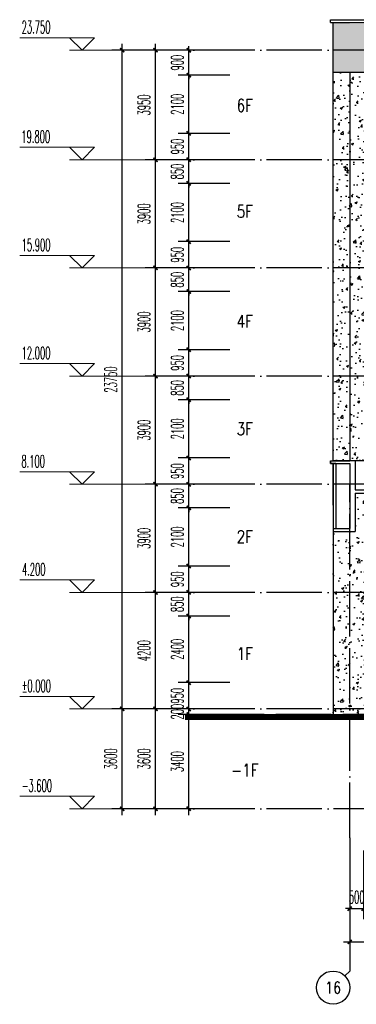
# Model space of a CAD drawing. Extents: x 1779708 to 7299578, y -1121471 to 88434.
# Tile 616 of 656: x 5652935 to 5665084, y -960332 to -924832. Entities that reach past the tile are written whole.
import ezdxf
from ezdxf.enums import TextEntityAlignment as Align

# ---------------------------------------------------------------- set-up
doc = ezdxf.new("R2010")
doc.units = 0
doc.header["$LTSCALE"] = 1000
doc.header["$MEASUREMENT"] = 0
doc.linetypes.add('DOTE', pattern=[2.42, 2, -0.2, 0.02, -0.2])
doc.layers.get('0').update_dxf_attribs({"linetype": 'CONTINUOUS'})
doc.layers.get('Defpoints').update_dxf_attribs({"linetype": 'CONTINUOUS'})
for name, color, linetype in [('AXIS', 3, 'CONTINUOUS'), ('AXIS_TEXT', 7, 'CONTINUOUS'), ('DOTE', 1, 'DOTE'), ('PUB_DIM', 3, 'CONTINUOUS'), ('PUB_TEXT', 7, 'CONTINUOUS'), ('WALL', 255, 'CONTINUOUS'), ('可见线', 6, 'CONTINUOUS'), ('立面中线', 140, 'CONTINUOUS'), ('立面填充图例白', 7, 'CONTINUOUS'), ('立面粗线', 30, 'CONTINUOUS')]:
    doc.layers.add(name, color=color, linetype=linetype)
doc.layers.add('DIM_ELEV', color=3, linetype='CONTINUOUS', lineweight=13)
doc.styles.add('_TCH_AXIS', font='COMPLEX', dxfattribs={"bigfont": 'GBCBIG'})
doc.styles.add('_TCH_DIM', font='SIMPLEX.shx', dxfattribs={"width": 0.7, "bigfont": 'GBCBIG.shx'})
doc.styles.add('_TCH_DIM_T3', font='SIMPLEX.shx', dxfattribs={"width": 0.494118, "bigfont": 'GBCBIG.shx'})
doc.styles.add('dim_font', font='SIMPLEX.shx', dxfattribs={"width": 0.8})
doc.dimstyles.new('_TCH_ARCH&&150', dxfattribs={"dimtxt": 446.25, "dimasz": 150, "dimexe": 375, "dimexo": 450, "dimgap": 189.375, "dimtad": 1, "dimdec": 0, "dimzin": 0, "dimdsep": 46, "dimtxsty": '_TCH_DIM_T3', "dimblk": 'ARCHTICK', "dimcen": 0.09, "dimdle": 225, "dimclrt": 7, "dimazin": 2, "dimtfac": 1, "dimtdec": 0, "dimtix": 1, "dimtmove": 2, "dimatfit": 3, "dimfxl": 250, "dimtolj": 1, "dimtzin": 0, "dimarcsym": 0})
pattern_1 = [(50, (0, -3328.6), (819.83101, -71.725885), [85.725, -942.975]), (355, (0, -3328.6), (-158.59272, 859.75489), [68.58, -754.38]), (100.451, (68.3, -3334.6), (661.24126, 788.0251), [72.855, -801.405]), (46.1842, (0, -3100), (1219.85568, -189.19048), [128.5875, -1414.4625]), (96.6356, (101.7, -3115.8), (1068.31906, 1113.415), [109.2825, -1202.1075]), (351.184, (0, -3100), (1068.32073, 1113.41303), [102.87, -1131.57]), (21, (114.3, -3157.15), (682.26696, -460.19483), [85.725, -942.975]), (326, (114.3, -3157.15), (278.10913, 828.84585), [68.58, -754.38]), (71.4514, (171.16, -3195.5), (960.37421, 368.65286), [72.855, -801.405]), (37.5, (0, -3328.6), (13.898715, 380.497675), [0, -745.236, 0, -765.81, 0, -757.2375]), (7.5, (0, -3328.6), (300.68848, 450.812587), [0, -436.626, 0, -728.091, 0, -288.6075]), (327.5, (-254.9, -3328.6), (610.157678, -25.779348), [0, -285.75, 0, -891.54, 0, -1183.005]), (317.5, (-369.2, -3328.6), (666.581316, 114.41921), [0, -371.475, 0, -592.074, 0, -840.105])]

# ---------------------------------------------------------------- blocks, each defined once
blk = doc.blocks.new('_ArchTick')
at = {"color": 0, "linetype": 'ByBlock', "const_width": 0.4}
blk.add_lwpolyline([(-0.5, -0.5), (0.5, 0.5)], dxfattribs=at)
blk = doc.blocks.new('*D259')
at = {"layer": 'Defpoints', "color": 0, "transparency": 16777216}
for p in [(5656635, -949682), (5658568, -949682), (5658568, -953282)]:
    blk.add_point(p, dxfattribs=at)
at = {"layer": 'PUB_DIM', "color": 0, "lineweight": -2, "transparency": 16777216}
for p, q in [((5656635, -953507), (5656635, -949457)), ((5658118, -949682), (5656260, -949682)), ((5658118, -953282), (5656260, -953282))]:
    blk.add_line(p, q, dxfattribs=at)
at = {"layer": 'PUB_DIM', "color": 0, "lineweight": -2, "transparency": 16777216, "xscale": 150, "yscale": 150, "zscale": 150}
for p, rotation in [((5656635, -949682), 90), ((5656635, -953282), 270)]:
    blk.add_blockref('_ArchTick', p, dxfattribs=dict(at, rotation=rotation))
at = {"layer": 'PUB_DIM', "color": 7, "transparency": 16777216, "insert": (5656222, -951482), "char_height": 446.2, "attachment_point": 5, "rotation": 90, "style": '_TCH_DIM_T3'}
blk.add_mtext('\\A1;3600', dxfattribs=at)
blk = doc.blocks.new('*D260')
at = {"layer": 'Defpoints', "color": 0, "transparency": 16777216}
for p in [(5656635, -925932), (5658568, -925932), (5658568, -949682)]:
    blk.add_point(p, dxfattribs=at)
at = {"layer": 'PUB_DIM', "color": 0, "lineweight": -2, "transparency": 16777216}
for p, q in [((5656635, -949907), (5656635, -925707)), ((5658118, -925932), (5656260, -925932)), ((5658118, -949682), (5656260, -949682))]:
    blk.add_line(p, q, dxfattribs=at)
at = {"layer": 'PUB_DIM', "color": 0, "lineweight": -2, "transparency": 16777216, "xscale": 150, "yscale": 150, "zscale": 150}
for p, rotation in [((5656635, -925932), 90), ((5656635, -949682), 270)]:
    blk.add_blockref('_ArchTick', p, dxfattribs=dict(at, rotation=rotation))
at = {"layer": 'PUB_DIM', "color": 7, "transparency": 16777216, "insert": (5656222, -937807), "char_height": 446.2, "attachment_point": 5, "rotation": 90, "style": '_TCH_DIM_T3'}
blk.add_mtext('\\A1;23750', dxfattribs=at)
blk = doc.blocks.new('*D261')
at = {"layer": 'Defpoints', "color": 0, "transparency": 16777216}
for p in [(5657835, -949682), (5659768, -949682), (5659768, -953282)]:
    blk.add_point(p, dxfattribs=at)
at = {"layer": 'PUB_DIM', "color": 0, "lineweight": -2, "transparency": 16777216}
for p, q in [((5657835, -953507), (5657835, -949457)), ((5659318, -949682), (5657460, -949682)), ((5659318, -953282), (5657460, -953282))]:
    blk.add_line(p, q, dxfattribs=at)
at = {"layer": 'PUB_DIM', "color": 0, "lineweight": -2, "transparency": 16777216, "xscale": 150, "yscale": 150, "zscale": 150}
for p, rotation in [((5657835, -949682), 90), ((5657835, -953282), 270)]:
    blk.add_blockref('_ArchTick', p, dxfattribs=dict(at, rotation=rotation))
at = {"layer": 'PUB_DIM', "color": 7, "transparency": 16777216, "insert": (5657422, -951482), "char_height": 446.2, "attachment_point": 5, "rotation": 90, "style": '_TCH_DIM_T3'}
blk.add_mtext('\\A1;3600', dxfattribs=at)
blk = doc.blocks.new('*D262')
at = {"layer": 'Defpoints', "color": 0, "transparency": 16777216}
for p in [(5657835, -945482), (5659768, -945482), (5659768, -949682)]:
    blk.add_point(p, dxfattribs=at)
at = {"layer": 'PUB_DIM', "color": 0, "lineweight": -2, "transparency": 16777216}
for p, q in [((5657835, -949907), (5657835, -945257)), ((5659318, -945482), (5657460, -945482)), ((5659318, -949682), (5657460, -949682))]:
    blk.add_line(p, q, dxfattribs=at)
at = {"layer": 'PUB_DIM', "color": 0, "lineweight": -2, "transparency": 16777216, "xscale": 150, "yscale": 150, "zscale": 150}
for p, rotation in [((5657835, -945482), 90), ((5657835, -949682), 270)]:
    blk.add_blockref('_ArchTick', p, dxfattribs=dict(at, rotation=rotation))
at = {"layer": 'PUB_DIM', "color": 7, "transparency": 16777216, "insert": (5657422, -947582), "char_height": 446.2, "attachment_point": 5, "rotation": 90, "style": '_TCH_DIM_T3'}
blk.add_mtext('\\A1;4200', dxfattribs=at)
blk = doc.blocks.new('*D263')
at = {"layer": 'Defpoints', "color": 0, "transparency": 16777216}
for p in [(5657835, -941582), (5659768, -941582), (5659768, -945482)]:
    blk.add_point(p, dxfattribs=at)
at = {"layer": 'PUB_DIM', "color": 0, "lineweight": -2, "transparency": 16777216}
for p, q in [((5657835, -945707), (5657835, -941357)), ((5659318, -941582), (5657460, -941582)), ((5659318, -945482), (5657460, -945482))]:
    blk.add_line(p, q, dxfattribs=at)
at = {"layer": 'PUB_DIM', "color": 0, "lineweight": -2, "transparency": 16777216, "xscale": 150, "yscale": 150, "zscale": 150}
for p, rotation in [((5657835, -941582), 90), ((5657835, -945482), 270)]:
    blk.add_blockref('_ArchTick', p, dxfattribs=dict(at, rotation=rotation))
at = {"layer": 'PUB_DIM', "color": 7, "transparency": 16777216, "insert": (5657422, -943532), "char_height": 446.2, "attachment_point": 5, "rotation": 90, "style": '_TCH_DIM_T3'}
blk.add_mtext('\\A1;3900', dxfattribs=at)
blk = doc.blocks.new('*D264')
at = {"layer": 'Defpoints', "color": 0, "transparency": 16777216}
for p in [(5657835, -937682), (5659768, -937682), (5659768, -941582)]:
    blk.add_point(p, dxfattribs=at)
at = {"layer": 'PUB_DIM', "color": 0, "lineweight": -2, "transparency": 16777216}
for p, q in [((5657835, -941807), (5657835, -937457)), ((5659318, -937682), (5657460, -937682)), ((5659318, -941582), (5657460, -941582))]:
    blk.add_line(p, q, dxfattribs=at)
at = {"layer": 'PUB_DIM', "color": 0, "lineweight": -2, "transparency": 16777216, "xscale": 150, "yscale": 150, "zscale": 150}
for p, rotation in [((5657835, -937682), 90), ((5657835, -941582), 270)]:
    blk.add_blockref('_ArchTick', p, dxfattribs=dict(at, rotation=rotation))
at = {"layer": 'PUB_DIM', "color": 7, "transparency": 16777216, "insert": (5657422, -939632), "char_height": 446.2, "attachment_point": 5, "rotation": 90, "style": '_TCH_DIM_T3'}
blk.add_mtext('\\A1;3900', dxfattribs=at)
blk = doc.blocks.new('*D265')
at = {"layer": 'Defpoints', "color": 0, "transparency": 16777216}
for p in [(5657835, -933782), (5659768, -933782), (5659768, -937682)]:
    blk.add_point(p, dxfattribs=at)
at = {"layer": 'PUB_DIM', "color": 0, "lineweight": -2, "transparency": 16777216}
for p, q in [((5657835, -937907), (5657835, -933557)), ((5659318, -933782), (5657460, -933782)), ((5659318, -937682), (5657460, -937682))]:
    blk.add_line(p, q, dxfattribs=at)
at = {"layer": 'PUB_DIM', "color": 0, "lineweight": -2, "transparency": 16777216, "xscale": 150, "yscale": 150, "zscale": 150}
for p, rotation in [((5657835, -933782), 90), ((5657835, -937682), 270)]:
    blk.add_blockref('_ArchTick', p, dxfattribs=dict(at, rotation=rotation))
at = {"layer": 'PUB_DIM', "color": 7, "transparency": 16777216, "insert": (5657422, -935732), "char_height": 446.2, "attachment_point": 5, "rotation": 90, "style": '_TCH_DIM_T3'}
blk.add_mtext('\\A1;3900', dxfattribs=at)
blk = doc.blocks.new('*D266')
at = {"layer": 'Defpoints', "color": 0, "transparency": 16777216}
for p in [(5657835, -929882), (5659768, -929882), (5659768, -933782)]:
    blk.add_point(p, dxfattribs=at)
at = {"layer": 'PUB_DIM', "color": 0, "lineweight": -2, "transparency": 16777216}
for p, q in [((5657835, -934007), (5657835, -929657)), ((5659318, -929882), (5657460, -929882)), ((5659318, -933782), (5657460, -933782))]:
    blk.add_line(p, q, dxfattribs=at)
at = {"layer": 'PUB_DIM', "color": 0, "lineweight": -2, "transparency": 16777216, "xscale": 150, "yscale": 150, "zscale": 150}
for p, rotation in [((5657835, -929882), 90), ((5657835, -933782), 270)]:
    blk.add_blockref('_ArchTick', p, dxfattribs=dict(at, rotation=rotation))
at = {"layer": 'PUB_DIM', "color": 7, "transparency": 16777216, "insert": (5657422, -931832), "char_height": 446.2, "attachment_point": 5, "rotation": 90, "style": '_TCH_DIM_T3'}
blk.add_mtext('\\A1;3900', dxfattribs=at)
blk = doc.blocks.new('*D267')
at = {"layer": 'Defpoints', "color": 0, "transparency": 16777216}
for p in [(5657835, -925932), (5659768, -925932), (5659768, -929882)]:
    blk.add_point(p, dxfattribs=at)
at = {"layer": 'PUB_DIM', "color": 0, "lineweight": -2, "transparency": 16777216}
for p, q in [((5657835, -930107), (5657835, -925707)), ((5659318, -925932), (5657460, -925932)), ((5659318, -929882), (5657460, -929882))]:
    blk.add_line(p, q, dxfattribs=at)
at = {"layer": 'PUB_DIM', "color": 0, "lineweight": -2, "transparency": 16777216, "xscale": 150, "yscale": 150, "zscale": 150}
for p, rotation in [((5657835, -925932), 90), ((5657835, -929882), 270)]:
    blk.add_blockref('_ArchTick', p, dxfattribs=dict(at, rotation=rotation))
at = {"layer": 'PUB_DIM', "color": 7, "transparency": 16777216, "insert": (5657422, -927907), "char_height": 446.2, "attachment_point": 5, "rotation": 90, "style": '_TCH_DIM_T3'}
blk.add_mtext('\\A1;3950', dxfattribs=at)
blk = doc.blocks.new('*D268')
at = {"layer": 'AXIS', "color": 0, "lineweight": -2, "transparency": 16777216}
for p, q in [((5664846, -954782), (5664846, -958457)), ((5740446, -954782), (5740446, -958457)), ((5664621, -958082), (5740671, -958082))]:
    blk.add_line(p, q, dxfattribs=at)
at = {"layer": 'Defpoints', "color": 0, "transparency": 16777216}
for p in [(5664846, -954332), (5740446, -954332), (5740446, -958082)]:
    blk.add_point(p, dxfattribs=at)
at = {"layer": 'AXIS', "color": 0, "lineweight": -2, "transparency": 16777216, "xscale": 150, "yscale": 150, "zscale": 150, "rotation": 180}
blk.add_blockref('_ArchTick', (5664846, -958082), dxfattribs=at)
at = {"layer": 'AXIS', "color": 0, "lineweight": -2, "transparency": 16777216, "xscale": 150, "yscale": 150, "zscale": 150}
blk.add_blockref('_ArchTick', (5740446, -958082), dxfattribs=at)
at = {"layer": 'AXIS', "color": 7, "transparency": 16777216, "insert": (5702646, -957669), "char_height": 446.2, "attachment_point": 5, "style": '_TCH_DIM_T3'}
blk.add_mtext('\\A1;75600', dxfattribs=at)
blk = doc.blocks.new('*D276')
at = {"layer": 'AXIS', "color": 0, "lineweight": -2, "transparency": 16777216}
for p, q in [((5664846, -954782), (5664846, -957257)), ((5665346, -954782), (5665346, -957257)), ((5664846, -956882), (5664696, -956882)), ((5664846, -956882), (5665346, -956882)), ((5665346, -956882), (5665496, -956882))]:
    blk.add_line(p, q, dxfattribs=at)
at = {"layer": 'Defpoints', "color": 0, "transparency": 16777216}
for p in [(5664846, -954332), (5665346, -954332), (5665346, -956882)]:
    blk.add_point(p, dxfattribs=at)
at = {"layer": 'AXIS', "color": 0, "lineweight": -2, "transparency": 16777216, "xscale": 150, "yscale": 150, "zscale": 150}
blk.add_blockref('_ArchTick', (5664846, -956882), dxfattribs=at)
at = {"layer": 'AXIS', "color": 0, "lineweight": -2, "transparency": 16777216, "xscale": 150, "yscale": 150, "zscale": 150, "rotation": 180}
blk.add_blockref('_ArchTick', (5665346, -956882), dxfattribs=at)
at = {"layer": 'AXIS', "color": 7, "transparency": 16777216, "insert": (5665096, -956469), "char_height": 446.2, "attachment_point": 5, "style": '_TCH_DIM_T3'}
blk.add_mtext('\\A1;500', dxfattribs=at)
blk = doc.blocks.new('*D465')
at = {"layer": 'Defpoints', "color": 0, "transparency": 16777216}
for p in [(5659035, -949882), (5660968, -949882), (5660968, -953282)]:
    blk.add_point(p, dxfattribs=at)
at = {"layer": 'PUB_DIM', "color": 0, "lineweight": -2, "transparency": 16777216}
for p, q in [((5660518, -949882), (5658660, -949882)), ((5659035, -953507), (5659035, -949657)), ((5660518, -953282), (5658660, -953282))]:
    blk.add_line(p, q, dxfattribs=at)
at = {"layer": 'PUB_DIM', "color": 0, "lineweight": -2, "transparency": 16777216, "xscale": 150, "yscale": 150, "zscale": 150}
for p, rotation in [((5659035, -949882), 90), ((5659035, -953282), 270)]:
    blk.add_blockref('_ArchTick', p, dxfattribs=dict(at, rotation=rotation))
at = {"layer": 'PUB_DIM', "color": 7, "transparency": 16777216, "insert": (5658622, -951582), "char_height": 446.2, "attachment_point": 5, "rotation": 90, "style": '_TCH_DIM_T3'}
blk.add_mtext('\\A1;3400', dxfattribs=at)
blk = doc.blocks.new('*D466')
at = {"layer": 'Defpoints', "color": 0, "transparency": 16777216}
for p in [(5659035, -949682), (5660968, -949682), (5660968, -949882)]:
    blk.add_point(p, dxfattribs=at)
at = {"layer": 'PUB_DIM', "color": 0, "lineweight": -2, "transparency": 16777216}
for p, q in [((5659035, -949682), (5659035, -949532)), ((5660518, -949682), (5658660, -949682)), ((5660518, -949882), (5658660, -949882)), ((5659035, -949882), (5659035, -949682)), ((5659035, -949882), (5659035, -950032))]:
    blk.add_line(p, q, dxfattribs=at)
at = {"layer": 'PUB_DIM', "color": 0, "lineweight": -2, "transparency": 16777216, "xscale": 150, "yscale": 150, "zscale": 150}
for p, rotation in [((5659035, -949682), 270), ((5659035, -949882), 90)]:
    blk.add_blockref('_ArchTick', p, dxfattribs=dict(at, rotation=rotation))
at = {"layer": 'PUB_DIM', "color": 7, "transparency": 16777216, "insert": (5658622, -949782), "char_height": 446.2, "attachment_point": 5, "rotation": 90, "style": '_TCH_DIM_T3'}
blk.add_mtext('\\A1;200', dxfattribs=at)
blk = doc.blocks.new('*D467')
at = {"layer": 'Defpoints', "color": 0, "transparency": 16777216}
for p in [(5659035, -948732), (5660968, -948732), (5660968, -949682)]:
    blk.add_point(p, dxfattribs=at)
at = {"layer": 'PUB_DIM', "color": 0, "lineweight": -2, "transparency": 16777216}
for p, q in [((5659035, -949907), (5659035, -948507)), ((5660518, -948732), (5658660, -948732)), ((5660518, -949682), (5658660, -949682))]:
    blk.add_line(p, q, dxfattribs=at)
at = {"layer": 'PUB_DIM', "color": 0, "lineweight": -2, "transparency": 16777216, "xscale": 150, "yscale": 150, "zscale": 150}
for p, rotation in [((5659035, -948732), 90), ((5659035, -949682), 270)]:
    blk.add_blockref('_ArchTick', p, dxfattribs=dict(at, rotation=rotation))
at = {"layer": 'PUB_DIM', "color": 7, "transparency": 16777216, "insert": (5658622, -949207), "char_height": 446.2, "attachment_point": 5, "rotation": 90, "style": '_TCH_DIM_T3'}
blk.add_mtext('\\A1;950', dxfattribs=at)
blk = doc.blocks.new('*D468')
at = {"layer": 'Defpoints', "color": 0, "transparency": 16777216}
for p in [(5659035, -946332), (5660968, -946332), (5660968, -948732)]:
    blk.add_point(p, dxfattribs=at)
at = {"layer": 'PUB_DIM', "color": 0, "lineweight": -2, "transparency": 16777216}
for p, q in [((5660518, -946332), (5658660, -946332)), ((5659035, -948957), (5659035, -946107)), ((5660518, -948732), (5658660, -948732))]:
    blk.add_line(p, q, dxfattribs=at)
at = {"layer": 'PUB_DIM', "color": 0, "lineweight": -2, "transparency": 16777216, "xscale": 150, "yscale": 150, "zscale": 150}
for p, rotation in [((5659035, -946332), 90), ((5659035, -948732), 270)]:
    blk.add_blockref('_ArchTick', p, dxfattribs=dict(at, rotation=rotation))
at = {"layer": 'PUB_DIM', "color": 7, "transparency": 16777216, "insert": (5658622, -947532), "char_height": 446.2, "attachment_point": 5, "rotation": 90, "style": '_TCH_DIM_T3'}
blk.add_mtext('\\A1;2400', dxfattribs=at)
blk = doc.blocks.new('*D469')
at = {"layer": 'Defpoints', "color": 0, "transparency": 16777216}
for p in [(5659035, -945482), (5660968, -945482), (5660968, -946332)]:
    blk.add_point(p, dxfattribs=at)
at = {"layer": 'PUB_DIM', "color": 0, "lineweight": -2, "transparency": 16777216}
for p, q in [((5659035, -945482), (5659035, -945332)), ((5660518, -945482), (5658660, -945482)), ((5659035, -946332), (5659035, -945482)), ((5660518, -946332), (5658660, -946332)), ((5659035, -946332), (5659035, -946482))]:
    blk.add_line(p, q, dxfattribs=at)
at = {"layer": 'PUB_DIM', "color": 0, "lineweight": -2, "transparency": 16777216, "xscale": 150, "yscale": 150, "zscale": 150}
for p, rotation in [((5659035, -945482), 270), ((5659035, -946332), 90)]:
    blk.add_blockref('_ArchTick', p, dxfattribs=dict(at, rotation=rotation))
at = {"layer": 'PUB_DIM', "color": 7, "transparency": 16777216, "insert": (5658622, -945907), "char_height": 446.2, "attachment_point": 5, "rotation": 90, "style": '_TCH_DIM_T3'}
blk.add_mtext('\\A1;850', dxfattribs=at)
blk = doc.blocks.new('*D470')
at = {"layer": 'Defpoints', "color": 0, "transparency": 16777216}
for p in [(5659035, -944532), (5660968, -944532), (5660968, -945482)]:
    blk.add_point(p, dxfattribs=at)
at = {"layer": 'PUB_DIM', "color": 0, "lineweight": -2, "transparency": 16777216}
for p, q in [((5660518, -944532), (5658660, -944532)), ((5659035, -945707), (5659035, -944307)), ((5660518, -945482), (5658660, -945482))]:
    blk.add_line(p, q, dxfattribs=at)
at = {"layer": 'PUB_DIM', "color": 0, "lineweight": -2, "transparency": 16777216, "xscale": 150, "yscale": 150, "zscale": 150}
for p, rotation in [((5659035, -944532), 90), ((5659035, -945482), 270)]:
    blk.add_blockref('_ArchTick', p, dxfattribs=dict(at, rotation=rotation))
at = {"layer": 'PUB_DIM', "color": 7, "transparency": 16777216, "insert": (5658622, -945007), "char_height": 446.2, "attachment_point": 5, "rotation": 90, "style": '_TCH_DIM_T3'}
blk.add_mtext('\\A1;950', dxfattribs=at)
blk = doc.blocks.new('*D471')
at = {"layer": 'Defpoints', "color": 0, "transparency": 16777216}
for p in [(5659035, -942432), (5660968, -942432), (5660968, -944532)]:
    blk.add_point(p, dxfattribs=at)
at = {"layer": 'PUB_DIM', "color": 0, "lineweight": -2, "transparency": 16777216}
for p, q in [((5660518, -942432), (5658660, -942432)), ((5659035, -944757), (5659035, -942207)), ((5660518, -944532), (5658660, -944532))]:
    blk.add_line(p, q, dxfattribs=at)
at = {"layer": 'PUB_DIM', "color": 0, "lineweight": -2, "transparency": 16777216, "xscale": 150, "yscale": 150, "zscale": 150}
for p, rotation in [((5659035, -942432), 90), ((5659035, -944532), 270)]:
    blk.add_blockref('_ArchTick', p, dxfattribs=dict(at, rotation=rotation))
at = {"layer": 'PUB_DIM', "color": 7, "transparency": 16777216, "insert": (5658622, -943482), "char_height": 446.2, "attachment_point": 5, "rotation": 90, "style": '_TCH_DIM_T3'}
blk.add_mtext('\\A1;2100', dxfattribs=at)
blk = doc.blocks.new('*D472')
at = {"layer": 'Defpoints', "color": 0, "transparency": 16777216}
for p in [(5659035, -941582), (5660968, -941582), (5660968, -942432)]:
    blk.add_point(p, dxfattribs=at)
at = {"layer": 'PUB_DIM', "color": 0, "lineweight": -2, "transparency": 16777216}
for p, q in [((5659035, -941582), (5659035, -941432)), ((5660518, -941582), (5658660, -941582)), ((5659035, -942432), (5659035, -941582)), ((5660518, -942432), (5658660, -942432)), ((5659035, -942432), (5659035, -942582))]:
    blk.add_line(p, q, dxfattribs=at)
at = {"layer": 'PUB_DIM', "color": 0, "lineweight": -2, "transparency": 16777216, "xscale": 150, "yscale": 150, "zscale": 150}
for p, rotation in [((5659035, -941582), 270), ((5659035, -942432), 90)]:
    blk.add_blockref('_ArchTick', p, dxfattribs=dict(at, rotation=rotation))
at = {"layer": 'PUB_DIM', "color": 7, "transparency": 16777216, "insert": (5658622, -942007), "char_height": 446.2, "attachment_point": 5, "rotation": 90, "style": '_TCH_DIM_T3'}
blk.add_mtext('\\A1;850', dxfattribs=at)
blk = doc.blocks.new('*D473')
at = {"layer": 'Defpoints', "color": 0, "transparency": 16777216}
for p in [(5659035, -940632), (5660968, -940632), (5660968, -941582)]:
    blk.add_point(p, dxfattribs=at)
at = {"layer": 'PUB_DIM', "color": 0, "lineweight": -2, "transparency": 16777216}
for p, q in [((5660518, -940632), (5658660, -940632)), ((5659035, -941807), (5659035, -940407)), ((5660518, -941582), (5658660, -941582))]:
    blk.add_line(p, q, dxfattribs=at)
at = {"layer": 'PUB_DIM', "color": 0, "lineweight": -2, "transparency": 16777216, "xscale": 150, "yscale": 150, "zscale": 150}
for p, rotation in [((5659035, -940632), 90), ((5659035, -941582), 270)]:
    blk.add_blockref('_ArchTick', p, dxfattribs=dict(at, rotation=rotation))
at = {"layer": 'PUB_DIM', "color": 7, "transparency": 16777216, "insert": (5658622, -941107), "char_height": 446.2, "attachment_point": 5, "rotation": 90, "style": '_TCH_DIM_T3'}
blk.add_mtext('\\A1;950', dxfattribs=at)
blk = doc.blocks.new('*D474')
at = {"layer": 'Defpoints', "color": 0, "transparency": 16777216}
for p in [(5659035, -938532), (5660968, -938532), (5660968, -940632)]:
    blk.add_point(p, dxfattribs=at)
at = {"layer": 'PUB_DIM', "color": 0, "lineweight": -2, "transparency": 16777216}
for p, q in [((5660518, -938532), (5658660, -938532)), ((5659035, -940857), (5659035, -938307)), ((5660518, -940632), (5658660, -940632))]:
    blk.add_line(p, q, dxfattribs=at)
at = {"layer": 'PUB_DIM', "color": 0, "lineweight": -2, "transparency": 16777216, "xscale": 150, "yscale": 150, "zscale": 150}
for p, rotation in [((5659035, -938532), 90), ((5659035, -940632), 270)]:
    blk.add_blockref('_ArchTick', p, dxfattribs=dict(at, rotation=rotation))
at = {"layer": 'PUB_DIM', "color": 7, "transparency": 16777216, "insert": (5658622, -939582), "char_height": 446.2, "attachment_point": 5, "rotation": 90, "style": '_TCH_DIM_T3'}
blk.add_mtext('\\A1;2100', dxfattribs=at)
blk = doc.blocks.new('*D475')
at = {"layer": 'Defpoints', "color": 0, "transparency": 16777216}
for p in [(5659035, -937682), (5660968, -937682), (5660968, -938532)]:
    blk.add_point(p, dxfattribs=at)
at = {"layer": 'PUB_DIM', "color": 0, "lineweight": -2, "transparency": 16777216}
for p, q in [((5659035, -937682), (5659035, -937532)), ((5660518, -937682), (5658660, -937682)), ((5659035, -938532), (5659035, -937682)), ((5660518, -938532), (5658660, -938532)), ((5659035, -938532), (5659035, -938682))]:
    blk.add_line(p, q, dxfattribs=at)
at = {"layer": 'PUB_DIM', "color": 0, "lineweight": -2, "transparency": 16777216, "xscale": 150, "yscale": 150, "zscale": 150}
for p, rotation in [((5659035, -937682), 270), ((5659035, -938532), 90)]:
    blk.add_blockref('_ArchTick', p, dxfattribs=dict(at, rotation=rotation))
at = {"layer": 'PUB_DIM', "color": 7, "transparency": 16777216, "insert": (5658622, -938107), "char_height": 446.2, "attachment_point": 5, "rotation": 90, "style": '_TCH_DIM_T3'}
blk.add_mtext('\\A1;850', dxfattribs=at)
blk = doc.blocks.new('*D476')
at = {"layer": 'Defpoints', "color": 0, "transparency": 16777216}
for p in [(5659035, -936732), (5660968, -936732), (5660968, -937682)]:
    blk.add_point(p, dxfattribs=at)
at = {"layer": 'PUB_DIM', "color": 0, "lineweight": -2, "transparency": 16777216}
for p, q in [((5660518, -936732), (5658660, -936732)), ((5659035, -937907), (5659035, -936507)), ((5660518, -937682), (5658660, -937682))]:
    blk.add_line(p, q, dxfattribs=at)
at = {"layer": 'PUB_DIM', "color": 0, "lineweight": -2, "transparency": 16777216, "xscale": 150, "yscale": 150, "zscale": 150}
for p, rotation in [((5659035, -936732), 90), ((5659035, -937682), 270)]:
    blk.add_blockref('_ArchTick', p, dxfattribs=dict(at, rotation=rotation))
at = {"layer": 'PUB_DIM', "color": 7, "transparency": 16777216, "insert": (5658622, -937207), "char_height": 446.2, "attachment_point": 5, "rotation": 90, "style": '_TCH_DIM_T3'}
blk.add_mtext('\\A1;950', dxfattribs=at)
blk = doc.blocks.new('*D477')
at = {"layer": 'Defpoints', "color": 0, "transparency": 16777216}
for p in [(5659035, -934632), (5660968, -934632), (5660968, -936732)]:
    blk.add_point(p, dxfattribs=at)
at = {"layer": 'PUB_DIM', "color": 0, "lineweight": -2, "transparency": 16777216}
for p, q in [((5660518, -934632), (5658660, -934632)), ((5659035, -936957), (5659035, -934407)), ((5660518, -936732), (5658660, -936732))]:
    blk.add_line(p, q, dxfattribs=at)
at = {"layer": 'PUB_DIM', "color": 0, "lineweight": -2, "transparency": 16777216, "xscale": 150, "yscale": 150, "zscale": 150}
for p, rotation in [((5659035, -934632), 90), ((5659035, -936732), 270)]:
    blk.add_blockref('_ArchTick', p, dxfattribs=dict(at, rotation=rotation))
at = {"layer": 'PUB_DIM', "color": 7, "transparency": 16777216, "insert": (5658622, -935682), "char_height": 446.2, "attachment_point": 5, "rotation": 90, "style": '_TCH_DIM_T3'}
blk.add_mtext('\\A1;2100', dxfattribs=at)
blk = doc.blocks.new('*D478')
at = {"layer": 'Defpoints', "color": 0, "transparency": 16777216}
for p in [(5659035, -933782), (5660968, -933782), (5660968, -934632)]:
    blk.add_point(p, dxfattribs=at)
at = {"layer": 'PUB_DIM', "color": 0, "lineweight": -2, "transparency": 16777216}
for p, q in [((5659035, -933782), (5659035, -933632)), ((5660518, -933782), (5658660, -933782)), ((5659035, -934632), (5659035, -933782)), ((5660518, -934632), (5658660, -934632)), ((5659035, -934632), (5659035, -934782))]:
    blk.add_line(p, q, dxfattribs=at)
at = {"layer": 'PUB_DIM', "color": 0, "lineweight": -2, "transparency": 16777216, "xscale": 150, "yscale": 150, "zscale": 150}
for p, rotation in [((5659035, -933782), 270), ((5659035, -934632), 90)]:
    blk.add_blockref('_ArchTick', p, dxfattribs=dict(at, rotation=rotation))
at = {"layer": 'PUB_DIM', "color": 7, "transparency": 16777216, "insert": (5658622, -934207), "char_height": 446.2, "attachment_point": 5, "rotation": 90, "style": '_TCH_DIM_T3'}
blk.add_mtext('\\A1;850', dxfattribs=at)
blk = doc.blocks.new('*D479')
at = {"layer": 'Defpoints', "color": 0, "transparency": 16777216}
for p in [(5659035, -932832), (5660968, -932832), (5660968, -933782)]:
    blk.add_point(p, dxfattribs=at)
at = {"layer": 'PUB_DIM', "color": 0, "lineweight": -2, "transparency": 16777216}
for p, q in [((5660518, -932832), (5658660, -932832)), ((5659035, -934007), (5659035, -932607)), ((5660518, -933782), (5658660, -933782))]:
    blk.add_line(p, q, dxfattribs=at)
at = {"layer": 'PUB_DIM', "color": 0, "lineweight": -2, "transparency": 16777216, "xscale": 150, "yscale": 150, "zscale": 150}
for p, rotation in [((5659035, -932832), 90), ((5659035, -933782), 270)]:
    blk.add_blockref('_ArchTick', p, dxfattribs=dict(at, rotation=rotation))
at = {"layer": 'PUB_DIM', "color": 7, "transparency": 16777216, "insert": (5658622, -933307), "char_height": 446.2, "attachment_point": 5, "rotation": 90, "style": '_TCH_DIM_T3'}
blk.add_mtext('\\A1;950', dxfattribs=at)
blk = doc.blocks.new('*D480')
at = {"layer": 'Defpoints', "color": 0, "transparency": 16777216}
for p in [(5659035, -930732), (5660968, -930732), (5660968, -932832)]:
    blk.add_point(p, dxfattribs=at)
at = {"layer": 'PUB_DIM', "color": 0, "lineweight": -2, "transparency": 16777216}
for p, q in [((5660518, -930732), (5658660, -930732)), ((5659035, -933057), (5659035, -930507)), ((5660518, -932832), (5658660, -932832))]:
    blk.add_line(p, q, dxfattribs=at)
at = {"layer": 'PUB_DIM', "color": 0, "lineweight": -2, "transparency": 16777216, "xscale": 150, "yscale": 150, "zscale": 150}
for p, rotation in [((5659035, -930732), 90), ((5659035, -932832), 270)]:
    blk.add_blockref('_ArchTick', p, dxfattribs=dict(at, rotation=rotation))
at = {"layer": 'PUB_DIM', "color": 7, "transparency": 16777216, "insert": (5658622, -931782), "char_height": 446.2, "attachment_point": 5, "rotation": 90, "style": '_TCH_DIM_T3'}
blk.add_mtext('\\A1;2100', dxfattribs=at)
blk = doc.blocks.new('*D481')
at = {"layer": 'Defpoints', "color": 0, "transparency": 16777216}
for p in [(5659035, -929882), (5660968, -929882), (5660968, -930732)]:
    blk.add_point(p, dxfattribs=at)
at = {"layer": 'PUB_DIM', "color": 0, "lineweight": -2, "transparency": 16777216}
for p, q in [((5659035, -929882), (5659035, -929732)), ((5660518, -929882), (5658660, -929882)), ((5659035, -930732), (5659035, -929882)), ((5660518, -930732), (5658660, -930732)), ((5659035, -930732), (5659035, -930882))]:
    blk.add_line(p, q, dxfattribs=at)
at = {"layer": 'PUB_DIM', "color": 0, "lineweight": -2, "transparency": 16777216, "xscale": 150, "yscale": 150, "zscale": 150}
for p, rotation in [((5659035, -929882), 270), ((5659035, -930732), 90)]:
    blk.add_blockref('_ArchTick', p, dxfattribs=dict(at, rotation=rotation))
at = {"layer": 'PUB_DIM', "color": 7, "transparency": 16777216, "insert": (5658622, -930307), "char_height": 446.2, "attachment_point": 5, "rotation": 90, "style": '_TCH_DIM_T3'}
blk.add_mtext('\\A1;850', dxfattribs=at)
blk = doc.blocks.new('*D482')
at = {"layer": 'Defpoints', "color": 0, "transparency": 16777216}
for p in [(5659035, -928932), (5660968, -928932), (5660968, -929882)]:
    blk.add_point(p, dxfattribs=at)
at = {"layer": 'PUB_DIM', "color": 0, "lineweight": -2, "transparency": 16777216}
for p, q in [((5660518, -928932), (5658660, -928932)), ((5659035, -930107), (5659035, -928707)), ((5660518, -929882), (5658660, -929882))]:
    blk.add_line(p, q, dxfattribs=at)
at = {"layer": 'PUB_DIM', "color": 0, "lineweight": -2, "transparency": 16777216, "xscale": 150, "yscale": 150, "zscale": 150}
for p, rotation in [((5659035, -928932), 90), ((5659035, -929882), 270)]:
    blk.add_blockref('_ArchTick', p, dxfattribs=dict(at, rotation=rotation))
at = {"layer": 'PUB_DIM', "color": 7, "transparency": 16777216, "insert": (5658622, -929407), "char_height": 446.2, "attachment_point": 5, "rotation": 90, "style": '_TCH_DIM_T3'}
blk.add_mtext('\\A1;950', dxfattribs=at)
blk = doc.blocks.new('*D483')
at = {"layer": 'Defpoints', "color": 0, "transparency": 16777216}
for p in [(5659035, -926832), (5660968, -926832), (5660968, -928932)]:
    blk.add_point(p, dxfattribs=at)
at = {"layer": 'PUB_DIM', "color": 0, "lineweight": -2, "transparency": 16777216}
for p, q in [((5660518, -926832), (5658660, -926832)), ((5659035, -929157), (5659035, -926607)), ((5660518, -928932), (5658660, -928932))]:
    blk.add_line(p, q, dxfattribs=at)
at = {"layer": 'PUB_DIM', "color": 0, "lineweight": -2, "transparency": 16777216, "xscale": 150, "yscale": 150, "zscale": 150}
for p, rotation in [((5659035, -926832), 90), ((5659035, -928932), 270)]:
    blk.add_blockref('_ArchTick', p, dxfattribs=dict(at, rotation=rotation))
at = {"layer": 'PUB_DIM', "color": 7, "transparency": 16777216, "insert": (5658622, -927882), "char_height": 446.2, "attachment_point": 5, "rotation": 90, "style": '_TCH_DIM_T3'}
blk.add_mtext('\\A1;2100', dxfattribs=at)
blk = doc.blocks.new('*D484')
at = {"layer": 'Defpoints', "color": 0, "transparency": 16777216}
for p in [(5659035, -925932), (5660968, -925932), (5660968, -926832)]:
    blk.add_point(p, dxfattribs=at)
at = {"layer": 'PUB_DIM', "color": 0, "lineweight": -2, "transparency": 16777216}
for p, q in [((5659035, -925932), (5659035, -925782)), ((5660518, -925932), (5658660, -925932)), ((5659035, -926832), (5659035, -925932)), ((5660518, -926832), (5658660, -926832)), ((5659035, -926832), (5659035, -926982))]:
    blk.add_line(p, q, dxfattribs=at)
at = {"layer": 'PUB_DIM', "color": 0, "lineweight": -2, "transparency": 16777216, "xscale": 150, "yscale": 150, "zscale": 150}
for p, rotation in [((5659035, -925932), 270), ((5659035, -926832), 90)]:
    blk.add_blockref('_ArchTick', p, dxfattribs=dict(at, rotation=rotation))
at = {"layer": 'PUB_DIM', "color": 7, "transparency": 16777216, "insert": (5658622, -926382), "char_height": 446.2, "attachment_point": 5, "rotation": 90, "style": '_TCH_DIM_T3'}
blk.add_mtext('\\A1;900', dxfattribs=at)

msp = doc.modelspace()

# ---------------------------------------------------------------- hatches: boundary and pattern name
at = {"layer": '立面填充图例白'}
h = msp.add_hatch(dxfattribs=at)
h.set_pattern_fill('AR-CONC', color=0, scale=450, style=0)
h.set_pattern_definition(pattern_1)
h.paths.add_polyline_path([(5664846.1, -924931.9), (5664246.1, -924931.9), (5664246.1, -925931.9), (5664846.1, -925931.9)])
h.paths.add_polyline_path([(5664846.1, -925931.9), (5664246.1, -925931.9), (5664246.1, -926731.9), (5664846.1, -926731.9)])
h.paths.add_polyline_path([(5698446.1, -924981.9), (5664846.1, -924981.9), (5664846.1, -926731.9), (5698446.1, -926731.9)])
h = msp.add_hatch(dxfattribs=at)
h.set_pattern_fill('AR-CONC', color=0, scale=450, style=0)
h.set_pattern_definition(pattern_1)
h.paths.add_polyline_path([(5664846.1, -929881.9), (5664246.1, -929881.9), (5664246.1, -933781.9), (5664846.1, -933781.9)])
h.paths.add_polyline_path([(5664846.1, -926731.9), (5664246.1, -926731.9), (5664246.1, -929881.9), (5664846.1, -929881.9)])
h.paths.add_polyline_path([(5664246.1, -937681.9), (5664846.1, -937681.9), (5664846.1, -940731.9), (5664246.1, -940731.9)])
h.paths.add_polyline_path([(5664246.1, -933781.9), (5664846.1, -933781.9), (5664846.1, -937681.9), (5664246.1, -937681.9)])
h = msp.add_hatch(dxfattribs=at)
h.set_pattern_fill('AR-CONC', color=0, scale=450, style=0)
h.set_pattern_definition(pattern_1)
h.paths.add_polyline_path([(5666046.1, -929881.9), (5664846.1, -929881.9), (5664846.1, -933781.9), (5666046.1, -933781.9)])
h.paths.add_polyline_path([(5666046.1, -926731.9), (5664846.1, -926731.9), (5664846.1, -929881.9), (5666046.1, -929881.9)])
h.paths.add_polyline_path([(5664846.1, -933781.9), (5666046.1, -933781.9), (5666046.1, -937681.9), (5664846.1, -937681.9)])
h.paths.add_polyline_path([(5664846.1, -937681.9), (5666046.1, -937681.9), (5666046.1, -940731.9), (5664846.1, -940731.9)])
h = msp.add_hatch(dxfattribs=at)
h.set_pattern_fill('AR-CONC', color=0, scale=450, style=0)
h.set_pattern_definition(pattern_1)
h.paths.add_polyline_path([(5664846.1, -945481.9), (5664246.1, -945481.9), (5664246.1, -949681.9), (5664846.1, -949681.9)])
h.paths.add_polyline_path([(5665346.1, -945481.9), (5664846.1, -945481.9), (5664846.1, -949681.9), (5665346.1, -949681.9)])
h.paths.add_polyline_path([(5665546.1, -945481.9), (5665346.1, -945481.9), (5665346.1, -949681.9), (5665546.1, -949681.9)])
h.paths.add_polyline_path([(5665546.1, -949681.9), (5665346.1, -949681.9), (5665346.1, -949881.9), (5665546.1, -949881.9)])
h.paths.add_polyline_path([(5665346.1, -949681.9), (5664846.1, -949681.9), (5664846.1, -949881.9), (5665346.1, -949881.9)])
h.paths.add_polyline_path([(5664846.1, -949681.9), (5664246.1, -949681.9), (5664246.1, -949881.9), (5664846.1, -949881.9)])
h.paths.add_polyline_path([(5664846.1, -943281.9), (5665046.1, -943281.9), (5665046.1, -941901.9), (5665346.1, -941901.9), (5665346.1, -945481.9), (5664846.1, -945481.9)])
h.paths.add_polyline_path([(5665346.1, -941901.9), (5665546.1, -941901.9), (5665546.1, -945481.9), (5665346.1, -945481.9)])
h.paths.add_polyline_path([(5664246.1, -943281.9), (5664346.1, -943281.9), (5664846.1, -943281.9), (5664846.1, -945481.9), (5664246.1, -945481.9)])

# ---------------------------------------------------------------- linework, layer by layer
at = {"layer": 'AXIS'}
for p in [(5664846.1, -954331.9), (5664670.4, -959307.6)]:
    msp.add_line(p, (5664846.1, -959131.9), dxfattribs=at)
msp.add_circle((5664246.1, -959731.9), 600, dxfattribs=at)
at = {"layer": 'DIM_ELEV'}
for p, q in [((5655634.9, -925481.9), (5652934.9, -925481.9)), ((5655184.9, -925931.9), (5654734.9, -925481.9)), ((5655184.9, -925931.9), (5655634.9, -925481.9)), ((5657659.9, -925931.9), (5654734.9, -925931.9)), ((5655634.9, -929431.9), (5652934.9, -929431.9)), ((5655184.9, -929881.9), (5654734.9, -929431.9)), ((5655184.9, -929881.9), (5655634.9, -929431.9)), ((5657659.9, -929881.9), (5654734.9, -929881.9)), ((5655634.9, -933331.9), (5652934.9, -933331.9)), ((5655184.9, -933781.9), (5654734.9, -933331.9)), ((5655184.9, -933781.9), (5655634.9, -933331.9)), ((5657659.9, -933781.9), (5654734.9, -933781.9)), ((5655634.9, -937231.9), (5652934.9, -937231.9)), ((5655184.9, -937681.9), (5654734.9, -937231.9)), ((5655184.9, -937681.9), (5655634.9, -937231.9)), ((5657659.9, -937681.9), (5654734.9, -937681.9)), ((5655634.9, -941131.9), (5652934.9, -941131.9)), ((5655184.9, -941581.9), (5654734.9, -941131.9)), ((5655184.9, -941581.9), (5655634.9, -941131.9)), ((5657659.9, -941581.9), (5654734.9, -941581.9)), ((5655634.9, -945031.9), (5652934.9, -945031.9)), ((5655184.9, -945481.9), (5654734.9, -945031.9)), ((5655184.9, -945481.9), (5655634.9, -945031.9)), ((5657659.9, -945481.9), (5654734.9, -945481.9)), ((5655634.9, -949231.9), (5652934.9, -949231.9)), ((5655184.9, -949681.9), (5654734.9, -949231.9)), ((5655184.9, -949681.9), (5655634.9, -949231.9)), ((5657659.9, -949681.9), (5654734.9, -949681.9)), ((5655634.9, -952831.9), (5652934.9, -952831.9)), ((5655184.9, -953281.9), (5654734.9, -952831.9)), ((5655184.9, -953281.9), (5655634.9, -952831.9)), ((5657659.9, -953281.9), (5654734.9, -953281.9))]:
    msp.add_line(p, q, dxfattribs=at)
at = {"layer": 'DOTE'}
for p, q in [((5748542.7, -925931.9), (5658900.9, -925931.9)), ((5748542.7, -929881.9), (5658900.9, -929881.9)), ((5748542.7, -933781.9), (5658900.9, -933781.9)), ((5748542.7, -937681.9), (5658900.9, -937681.9)), ((5748542.7, -941581.9), (5658900.9, -941581.9)), ((5664846.1, -954331.9), (5664846.1, -941581.9)), ((5748542.7, -945481.9), (5658900.9, -945481.9)), ((5748542.7, -949681.9), (5658900.9, -949681.9)), ((5714996.1, -949881.9), (5658900.9, -949881.9)), ((5748542.7, -953281.9), (5658900.9, -953281.9))]:
    msp.add_line(p, q, dxfattribs=at)
at = {"layer": 'WALL'}
for p, q in [((5664146.1, -940731.9), (5664346.1, -940731.9)), ((5664146.1, -940731.9), (5664146.1, -940831.9)), ((5664346.1, -940731.9), (5664846.1, -940731.9)), ((5664846.1, -940731.9), (5664846.1, -940731.9)), ((5665046.1, -940731.9), (5664846.1, -940731.9)), ((5665046.1, -940731.9), (5665046.1, -940831.9)), ((5664146.1, -940831.9), (5664346.1, -940831.9)), ((5664246.1, -940831.9), (5664246.1, -943181.9)), ((5664346.1, -940831.9), (5664346.1, -943181.9)), ((5664346.1, -940831.9), (5664846.1, -940831.9)), ((5664846.1, -940831.9), (5664846.1, -941881.9)), ((5665046.1, -940831.9), (5665046.1, -941781.9)), ((5665046.1, -941781.9), (5673246.1, -941781.9)), ((5664846.1, -941881.9), (5664846.1, -943181.9)), ((5665046.1, -941901.9), (5673246.1, -941901.9)), ((5665046.1, -941901.9), (5665046.1, -943281.9)), ((5664246.1, -943181.9), (5664346.1, -943181.9)), ((5664246.1, -943181.9), (5664246.1, -943281.9)), ((5664346.1, -943181.9), (5664846.1, -943181.9)), ((5664246.1, -943281.9), (5664346.1, -943281.9)), ((5664346.1, -943281.9), (5665046.1, -943281.9))]:
    msp.add_line(p, q, dxfattribs=at)
at = {"layer": '可见线', "const_width": 200}
msp.add_lwpolyline([(5729026.1, -949881.9), (5723396.1, -949881.9), (5707746.8, -949981.9), (5658900.9, -949981.9)], dxfattribs=at)
at = {"layer": '可见线'}
msp.add_lwpolyline([(5658900.9, -949881.9), (5707746.1, -949881.9)], dxfattribs=at)
at = {"layer": '立面中线'}
msp.add_line((5664246.1, -940731.9), (5664246.1, -926731.9), dxfattribs=at)
at = {"layer": '立面粗线'}
for p, q in [((5664246.1, -926731.9), (5664246.1, -924931.9)), ((5664146.1, -940831.9), (5664146.1, -940731.9)), ((5664146.1, -940731.9), (5664246.1, -940731.9)), ((5664246.1, -940831.9), (5664146.1, -940831.9)), ((5664246.1, -942331.9), (5664246.1, -940831.9))]:
    msp.add_line(p, q, dxfattribs=at)
for points in [[(5664146.1, -924831.9), (5702646.1, -924831.9)], [(5664146.1, -924931.9), (5664146.1, -924831.9)], [(5664146.1, -924931.9), (5702646.1, -924931.9)], [(5702646.1, -926731.9), (5664246.1, -926731.9)], [(5664846.1, -926731.9), (5664846.1, -929881.9)], [(5664846.1, -929881.9), (5664846.1, -933781.9)], [(5664846.1, -933781.9), (5664846.1, -937681.9)], [(5664846.1, -937681.9), (5664846.1, -940731.9)], [(5699346.1, -940731.9), (5664246.1, -940731.9)], [(5664346.1, -940831.9), (5664246.1, -940831.9)], [(5664246.1, -942331.9), (5664246.1, -949881.9)]]:
    msp.add_lwpolyline(points, dxfattribs=at)

# ---------------------------------------------------------------- texts
at = {"layer": 'AXIS_TEXT', "color": 7, "style": '_TCH_AXIS'}
msp.add_text('16', height=422.29, dxfattribs=at).set_placement((5663954.5, -959943), (5664537.7, -959943), align=Align.FIT)
at = {"layer": 'PUB_DIM', "color": 7, "char_height": 450, "attachment_point": 5, "style": 'dim_font'}
for s, insert in [('6F', (5661057.8, -927923.1)), ('5F', (5661057.8, -931744.5)), ('4F', (5661057.8, -935705.1)), ('3F', (5661057.8, -939584.6)), ('2F', (5661057.8, -943471.9)), ('1F', (5661057.8, -947691.6)), ('-1F', (5661057.8, -951891.6))]:
    msp.add_mtext(s, dxfattribs=dict(at, insert=insert))
at = {"layer": 'PUB_TEXT', "color": 7, "style": '_TCH_DIM', "width": 0.494118}
for s, p in [('23.750', (5653006.3, -925324.4)), ('19.800', (5652995.8, -929274.4)), ('15.900', (5653006.3, -933174.4)), ('12.000', (5653006.3, -937074.4)), ('8.100', (5652997.9, -940974.4)), ('4.200', (5653016.8, -944874.4)), ('%%P0.000', (5653006.3, -949074.4)), ('-3.600', (5653006.3, -952674.4))]:
    msp.add_text(s, height=446.25, dxfattribs=at).set_placement(p)

# ---------------------------------------------------------------- dimensions: what is measured, and where the dimension line sits
at = {"layer": 'AXIS'}
for p2, distance, picture, middle in [((5665346.1, -954331.9), -2550, '*D276', (5665096.1, -956469.4)), ((5740446.1, -954331.9), -3750, '*D268', (5702646.1, -957669.4))]:
    dim = msp.add_aligned_dim(p1=(5664846.1, -954331.9), p2=p2, distance=distance, dimstyle='_TCH_ARCH&&150', dxfattribs=at)
    dim.commit()
    dim.dimension.update_dxf_attribs({"geometry": picture, "text_midpoint": middle})
at = {"layer": 'PUB_DIM'}
for p1, p2, picture, middle in [((5658567.7, -949681.9), (5658567.7, -925931.9), '*D260', (5656222.4, -937806.9)), ((5659767.7, -929881.9), (5659767.7, -925931.9), '*D267', (5657422.4, -927906.9)), ((5660967.7, -926831.9), (5660967.7, -925931.9), '*D484', (5658622.4, -926381.9)), ((5660967.7, -928931.9), (5660967.7, -926831.9), '*D483', (5658622.4, -927881.9)), ((5660967.7, -929881.9), (5660967.7, -928931.9), '*D482', (5658622.4, -929406.9)), ((5659767.7, -933781.9), (5659767.7, -929881.9), '*D266', (5657422.4, -931831.9)), ((5660967.7, -930731.9), (5660967.7, -929881.9), '*D481', (5658622.4, -930306.9)), ((5660967.7, -932831.9), (5660967.7, -930731.9), '*D480', (5658622.4, -931781.9)), ((5660967.7, -933781.9), (5660967.7, -932831.9), '*D479', (5658622.4, -933306.9)), ((5659767.7, -937681.9), (5659767.7, -933781.9), '*D265', (5657422.4, -935731.9)), ((5660967.7, -934631.9), (5660967.7, -933781.9), '*D478', (5658622.4, -934206.9)), ((5660967.7, -936731.9), (5660967.7, -934631.9), '*D477', (5658622.4, -935681.9)), ((5660967.7, -937681.9), (5660967.7, -936731.9), '*D476', (5658622.4, -937206.9)), ((5659767.7, -941581.9), (5659767.7, -937681.9), '*D264', (5657422.4, -939631.9)), ((5660967.7, -938531.9), (5660967.7, -937681.9), '*D475', (5658622.4, -938106.9)), ((5660967.7, -940631.9), (5660967.7, -938531.9), '*D474', (5658622.4, -939581.9)), ((5660967.7, -941581.9), (5660967.7, -940631.9), '*D473', (5658622.4, -941106.9)), ((5659767.7, -945481.9), (5659767.7, -941581.9), '*D263', (5657422.4, -943531.9)), ((5660967.7, -942431.9), (5660967.7, -941581.9), '*D472', (5658622.4, -942006.9)), ((5660967.7, -944531.9), (5660967.7, -942431.9), '*D471', (5658622.4, -943481.9)), ((5660967.7, -945481.9), (5660967.7, -944531.9), '*D470', (5658622.4, -945006.9)), ((5659767.7, -949681.9), (5659767.7, -945481.9), '*D262', (5657422.4, -947581.9)), ((5660967.7, -946331.9), (5660967.7, -945481.9), '*D469', (5658622.4, -945906.9)), ((5660967.7, -948731.9), (5660967.7, -946331.9), '*D468', (5658622.4, -947531.9)), ((5660967.7, -949681.9), (5660967.7, -948731.9), '*D467', (5658622.4, -949206.9)), ((5658567.7, -953281.9), (5658567.7, -949681.9), '*D259', (5656222.4, -951481.9)), ((5659767.7, -953281.9), (5659767.7, -949681.9), '*D261', (5657422.4, -951481.9)), ((5660967.7, -949881.9), (5660967.7, -949681.9), '*D466', (5658622.4, -949781.9)), ((5660967.7, -953281.9), (5660967.7, -949881.9), '*D465', (5658622.4, -951581.9))]:
    dim = msp.add_aligned_dim(p1=p1, p2=p2, distance=1932.8, dimstyle='_TCH_ARCH&&150', dxfattribs=at)
    dim.commit()
    dim.dimension.update_dxf_attribs({"geometry": picture, "text_midpoint": middle})

doc.saveas('drawing.dxf')
